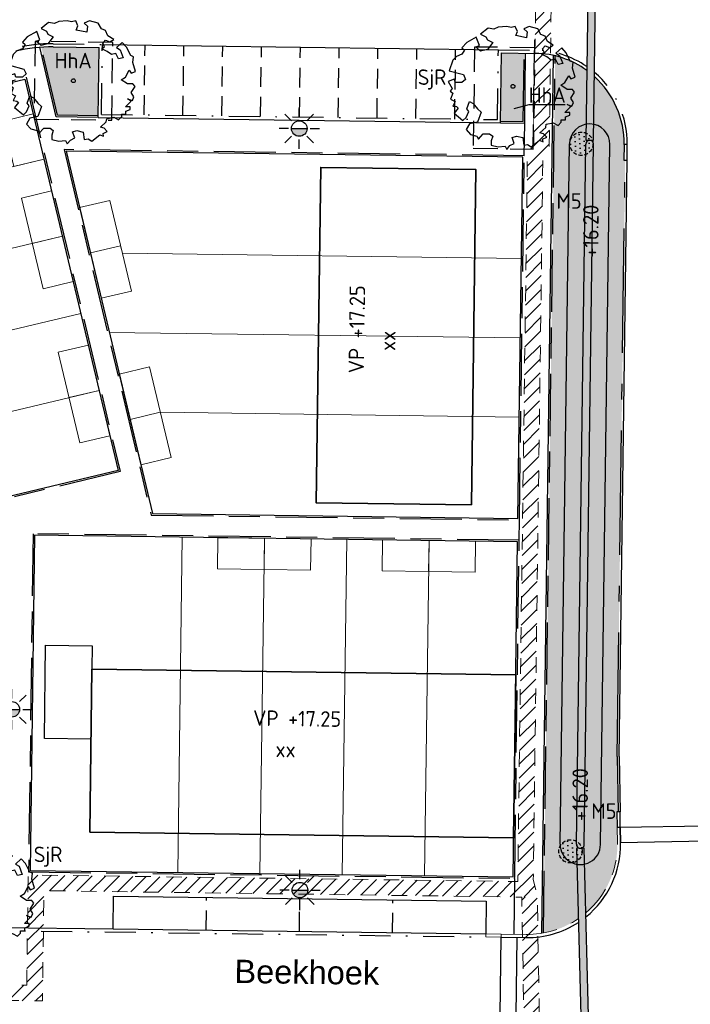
# Model space of a CAD drawing. Header units: metres. Extents: x 174282 to 175177, y 462028 to 462851.
# Tile 617 of 636: x 174561 to 174604, y 462524 to 462587. Entities that reach past the tile are written whole.
import ezdxf
from ezdxf.enums import TextEntityAlignment as Align

# ---------------------------------------------------------------- set-up
doc = ezdxf.new("R2010")
doc.units = ezdxf.units.M
for name, pattern in [('HIDDEN2', [4.762499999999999, 3.175, -1.5875]), ('HIDDENX2', [0.75, 0.5, -0.25]), ('NLCS-HIDDEN', [4, 2, -2]), ('RI-HWA', [7.4, 5, -2.4]), ('VH-GELEIDEBAND_50X200', [8, 4, -2, 0, -2]), ('VH-OPSLUITBAND', [10, 4, -2, 2, -2]), ('VH-OPSLUITBAND_100X200', [16, 8, -2, 4, -2]), ('VH-OPSLUITBAND_120X250', [26, 16, -4, 2, -4])]:
    doc.linetypes.add(name, pattern=pattern)
for name, color, linetype, lineweight in [('N-PV-KG-GRENS_PERCEEL-G', 1, 'Continuous', 20), ('N-PV-KG-GRENS_UITGEEFBAAR-GEBIED-G', 170, 'Continuous', 30), ('N-WE-GR-PLANTVAK-V', 86, 'Continuous', 25), ('N-WE-GR-SOORTNAAM-BOOM-T20', 90, 'Continuous', 25), ('N-WE-GR-SOORTNAAM-GRAS-T20', 90, 'Continuous', 25), ('N-WE-GR-SOORTNAAM-PLANTVAK-T20', 90, 'Continuous', 25), ('N-WE-GR-WORTELDOEK-G', 147, 'HIDDENX2', 25), ('N-WE-GW-GROEIPLAATSVERBETERING_BOMENGRANULAAT-LAVA-G', 97, 'HIDDEN2', 25), ('N-WE-IE-MEUBILAIR_WEGMEUBILAIR-LICHTMAST-PAALTOP-6.00-S', 5, 'Continuous', 25), ('N-WE-KL-TRACE_WENSTRACE-A', 1, 'Continuous', 20), ('N-WE-KL-TRACE_WENSTRACE-G', 7, 'NLCS-HIDDEN', 20), ('N-WE-OG-BEBOUWING_BERGING-G', 10, 'Continuous', 20), ('N-WE-OG-BEBOUWING_GARAGE-G', 142, 'Continuous', 25), ('N-WE-OG-BEBOUWING_WONINGBOUW-G', 7, 'Continuous', 35), ('N-WE-OG-BEBOUWING_WONINGBOUW_HUISNUMMER-T20', 7, 'Continuous', 25), ('N-WE-OG-BEBOUWING_WONINGBOUW_VLOERPEIL-T20', 7, 'Continuous', 25), ('N-WE-OG-STRAATNAAM-T30', 7, 'Continuous', 30), ('N-WE-VH-KANTOPSLUITING_ACHTERKANTBAND-G', 50, 'Continuous', 25), ('N-WE-VH-KANTOPSLUITING_EINDVERLOOPBAND_200X200-G', 141, 'Continuous', 25), ('N-WE-VH-KANTOPSLUITING_EINDVERLOOPBAND_50-200X200-G', 13, 'Continuous', 25), ('N-WE-VH-KANTOPSLUITING_GELEIDEBAND_50-200X200-G', 210, 'VH-GELEIDEBAND_50X200', 25), ('N-WE-VH-KANTOPSLUITING_OPSLUITBAND_100X200-G', 152, 'VH-OPSLUITBAND_100X200', 25), ('N-WE-VH-KANTOPSLUITING_OPSLUITBAND_120X250-G', 152, 'VH-OPSLUITBAND_120X250', 25), ('N-WE-VH-KANTOPSLUITING_OPSLUITBAND_200X200-G', 152, 'VH-OPSLUITBAND', 20), ('N-WE-VH-VERHARDING_BETONSTRAATSTEEN_MARKERINGSSTEEN-G', 50, 'HIDDEN2', 25), ('N-WE-VH-VERHARDING_DREMPEL_PREFAB_ELEMENT-G', 7, 'Continuous', 25), ('N-WE-WH-HWA_GOOT_ROOSTERGOOT-G', 150, 'Continuous', 25), ('N-WE-WH-NAP-T20', 50, 'Continuous', 20), ('N-WE-WH-WATERGANG_BODEM-G', 92, 'Continuous', 25), ('N-WE-WH-WATERGANG_BODEM-V', 163, 'Continuous', 25), ('N-WE-WH-WATERGANG_INSTEEK-G', 50, 'Continuous', 25), ('N-WE-WH-WATERGANG_TALUD-V', 95, 'Continuous', 25)]:
    doc.layers.add(name, color=color, linetype=linetype, lineweight=lineweight)
for name, color, linetype, lineweight, true_color in [('N-WE-GR-BOOM-2E-GROOTTE-S', 7, 'Continuous', 25, 0x00cc00), ('N-WE-GR-GRAS_BERM-NECTAR-ONDER-MAAIMES-V', 7, 'Continuous', 25, 0xc4ff8a), ('N-WE-RI-DRAINAGE_PUT_INSPECTIEPUT-S', 30, 'Continuous', 25, 0xff7f00), ('N-WE-VH-KANTOPSLUITING_VERLOOPBAND_50-200x200-200x200-G', 150, 'Continuous', 20, 0x007fff)]:
    doc.layers.add(name, color=color, linetype=linetype, lineweight=lineweight, true_color=true_color)
doc.layers.add('N-WE-VH-MATERIAALGRENS-G', color=7, linetype='Continuous')
doc.layers.add('N-WE-WH-HWA_GOOT_ROOSTERGOOT-V', color=141, linetype='Continuous')
doc.styles.add('NLCS-ISO-M500-T20', font='NLCS-ISO.ttf', dxfattribs={"height": 1})
doc.styles.add('NLCS-ISO-M500-T30', font='NLCS-ISO.ttf', dxfattribs={"height": 1.5})

# ---------------------------------------------------------------- blocks, each defined once
blk = doc.blocks.new('N-SRI-PUT_ITR_KUNSTSTOF-SO')
at = {"linetype": 'RI-HWA', "ltscale": 0.1}
h = blk.add_hatch(dxfattribs=at)
h.set_pattern_fill('DOTS', color=256, scale=0.375, style=0)
h.set_pattern_definition([(0, (-6.532213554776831, 1.699691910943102), (0.29765625, 0.5953124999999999), [0, -0.5953124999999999])])
edge = h.paths.add_edge_path()
edge.add_arc((-0.02086093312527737, 0.02086093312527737), 1.521066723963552, 270.7858175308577, 359.2141824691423)
edge.add_arc((0, 0), 1.50006273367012, 0, 180)
edge.add_arc((-5.684341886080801e-13, -5.684341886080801e-13), 1.500062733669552, 179.9999999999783, 270.0000000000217)
blk.add_circle((0, 0), 1.500062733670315, dxfattribs=at)
blk = doc.blocks.new('SGR-BOOM_2EGROOTTE')
at = {"linetype": 'Continuous', "flags": 128}
blk.add_lwpolyline([(2.215013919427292, 2.88988874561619), (2.077170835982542, 3.233869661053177), (1.803764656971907, 3.336936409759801), (1.596449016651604, 3.714527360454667), (1.04515926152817, 3.852310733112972), (0.702298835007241, 3.714467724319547), (0.9096030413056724, 3.508311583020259), (0.873772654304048, 3.129583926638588), (0.1869037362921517, 3.26735825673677), (0.288849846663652, 3.543005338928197), (0.1510090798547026, 3.85225109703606), (-0.1235061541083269, 3.783882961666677), (-0.3991509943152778, 3.85221440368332), (-0.948188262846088, 3.817442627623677), (-1.223819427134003, 3.680724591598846), (-1.602549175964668, 3.747928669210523), (-2.084334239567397, 3.370291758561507), (-1.740332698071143, 3.198879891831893), (-1.637233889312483, 2.991596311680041), (-1.293232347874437, 2.820184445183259), (-1.637192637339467, 2.373086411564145), (-2.084260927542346, 2.271092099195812), (-2.393534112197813, 2.544470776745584), (-2.15066278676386, 2.640900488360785), (-2.358840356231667, 3.165223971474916), (-2.97844772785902, 2.82007204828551), (-3.287679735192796, 2.47606131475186), (-3.11511524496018, 2.338252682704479), (-3.287652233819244, 2.06372138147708), (-3.632753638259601, 1.92587822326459), (-3.872522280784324, 1.686077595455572), (-4.113381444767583, 0.9969608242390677), (-3.185600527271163, 0.7561175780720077), (-3.047759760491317, 0.4468718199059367), (-3.287530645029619, 0.2406858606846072), (-3.69987057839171, 0.2406583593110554), (-3.778537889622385, 0.4561493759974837), (-4.181685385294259, 0.3089760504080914), (-3.906015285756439, -0.1380806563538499), (-4.043823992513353, -0.3095246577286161), (-3.872379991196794, -0.4473333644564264), (-4.010174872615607, -0.8260678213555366), (-3.721079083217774, -0.9705916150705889), (-3.872324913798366, -1.273133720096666), (-3.63253803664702, -1.306732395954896), (-3.524403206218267, -1.401613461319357), (-3.792288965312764, -1.729721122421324), (-3.219017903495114, -2.201975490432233), (-3.011741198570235, -1.99579169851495), (-2.840331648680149, -1.617054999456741), (-2.978163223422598, -1.445629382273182), (-2.806760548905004, -0.963807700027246), (-2.56472574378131, -1.101611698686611), (-2.28906251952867, -1.445583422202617), (-2.049264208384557, -1.650616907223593), (-2.289005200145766, -2.304998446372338), (-2.80666429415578, -2.406997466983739), (-3.011688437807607, -2.786856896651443), (-2.736027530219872, -3.09609346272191), (-2.324801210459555, -3.199151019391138), (-2.273251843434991, -3.30223256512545), (-2.221702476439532, -3.405314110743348), (-1.91134998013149, -3.061303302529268), (-1.499010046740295, -3.061275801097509), (-1.292830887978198, -3.199082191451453), (-1.394774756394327, -3.508343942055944), (-1.394756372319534, -3.783984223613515), (-0.9476743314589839, -3.888159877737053), (-0.5006016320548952, -3.852274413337), (-0.3986233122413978, -4.059558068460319), (-0.1913489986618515, -3.817518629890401), (0.08316167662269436, -3.680800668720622), (-0.04827893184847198, -3.289392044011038), (0.2209496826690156, -3.198981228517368), (0.6344170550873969, -3.303159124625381), (0.7027989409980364, -3.783844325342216), (0.9437016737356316, -3.747972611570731), (1.183495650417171, -3.888017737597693), (1.70001348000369, -3.474522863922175), (1.94204589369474, -3.576471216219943), (1.906178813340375, -3.405038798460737), (2.18180990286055, -3.267200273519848), (1.975626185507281, -3.061044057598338), (1.734716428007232, -2.991589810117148), (2.113418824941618, -2.648694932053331), (2.147019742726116, -2.442522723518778), (2.594087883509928, -2.338287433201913), (2.904474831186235, -2.510822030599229), (3.109510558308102, -2.304638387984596), (3.09551412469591, -2.161506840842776), (3.385141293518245, -2.16148752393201), (3.385127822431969, -1.959509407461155), (3.660761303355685, -1.857526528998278), (3.660749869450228, -1.686091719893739), (3.351494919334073, -1.686112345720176), (3.730194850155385, -1.306241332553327), (3.48928060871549, -1.169557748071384), (3.798542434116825, -1.272622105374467), (3.901611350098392, -1.03171010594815), (3.730158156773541, -0.7560812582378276), (3.969917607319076, -0.3784604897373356), (3.832086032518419, -0.2070348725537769), (3.489216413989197, -0.2070577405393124), (3.075737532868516, 0.06967545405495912), (3.351366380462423, 0.2411286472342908), (3.592241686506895, 0.68821980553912), (3.730075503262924, 0.483179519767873), (4.00346800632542, 0.5851622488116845), (3.831994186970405, 1.170046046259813), (3.86782457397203, 1.548773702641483), (3.694144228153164, 1.617111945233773), (3.418467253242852, 2.16725363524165), (3.143174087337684, 2.473426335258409), (2.769971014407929, 2.137863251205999), (3.007259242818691, 1.99579139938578), (3.213463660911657, 1.479259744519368), (2.904213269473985, 1.410889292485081), (2.731635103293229, 1.753747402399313), (2.455999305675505, 1.686499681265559), (2.18146576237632, 1.892651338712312), (1.837464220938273, 2.064063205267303), (2.008889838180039, 2.201894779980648), (1.905791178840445, 2.406937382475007), (2.077212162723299, 2.614239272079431), (2.352859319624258, 2.511172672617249), (2.593755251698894, 2.649008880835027)], close=True, dxfattribs=at)
at = {"linetype": 'Continuous'}
blk.add_circle((0, 0), 0.1231508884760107, dxfattribs=at)
blk = doc.blocks.new('lichtmast 5.00 m')
blk.add_hatch(color=256).paths.add_polyline_path([(-0.2500000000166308, 0, 1), (0.2500000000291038, 0)])
for p, q in [((0, 0.3499999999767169), (0, 0.6500000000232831)), ((-0.2474873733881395, 0.2474873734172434), (-0.4596194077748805, 0.4596194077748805)), ((0.2474873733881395, 0.247487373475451), (0.4596194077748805, 0.4596194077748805)), ((-0.3500000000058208, 0), (-0.6499999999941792, 0)), ((-0.2500000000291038, 0), (0.2500000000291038, 0)), ((0.3500000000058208, 0), (0.6499999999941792, 0)), ((-0.2474873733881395, -0.2474873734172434), (-0.4596194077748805, -0.4596194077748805)), ((0.2474873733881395, -0.247487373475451), (0.459619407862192, -0.4596194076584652)), ((0, -0.6500000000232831), (0, -0.3499999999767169))]:
    blk.add_line(p, q)
blk.add_circle((0, 0), 0.2500000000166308)

msp = doc.modelspace()

# ---------------------------------------------------------------- hatches: boundary and pattern name
at = {"layer": 'N-WE-GR-GRAS_BERM-NECTAR-ONDER-MAAIMES-V'}
h = msp.add_hatch(color=256, dxfattribs=at)
h.dxf.hatch_style = 1
edge = h.paths.add_edge_path()
edge.add_line((174596.4884357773, 462532.7902312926), (174596.5800797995, 462529.2826054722))
edge.add_arc((174593.306315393, 462534.0703467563), 5.79999999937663, 280.2518971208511, 304.3635614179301, ccw=False)
edge.add_line((174594.338576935, 462528.3629448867), (174595.0922512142, 462584.8445215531))
edge.add_arc((174593.7368865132, 462579.2051078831), 5.800000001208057, 54.1958488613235, 76.4859636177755, ccw=False)
edge.add_line((174597.129981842, 462583.9090322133), (174597.083618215, 462580.4361788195))
edge.add_arc((174597.3165662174, 462579.1572201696), 1.299999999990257, 100.322628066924, 179.2633441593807)
edge.add_line((174596.0166736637, 462579.1739338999), (174595.4150555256, 462534.0876920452))
edge.add_arc((174596.7149396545, 462534.0703467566), 1.29999984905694, 179.2355065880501, 259.9659285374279)
h = msp.add_hatch(color=256, dxfattribs=at)
h.dxf.hatch_style = 1
edge = h.paths.add_edge_path()
edge.add_line((174599.603025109, 462578.1267431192), (174599.5230322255, 462578.1278101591))
edge.add_line((174599.5230322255, 462578.1278101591), (174599.5363702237, 462579.1277212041))
edge.add_arc((174593.7368865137, 462579.2051078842), 5.799999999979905, 359.2355065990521, 407.9088177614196)
edge.add_line((174597.6246985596, 462583.5091661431), (174597.5835736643, 462580.4295043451))
edge.add_arc((174597.3165662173, 462579.1572201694), 1.300000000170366, -0.7366558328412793, 78.14764964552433, ccw=False)
edge.add_line((174598.6164587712, 462579.1405064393), (174598.0148237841, 462534.0530014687))
edge.add_arc((174596.7149396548, 462534.070346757), 1.299999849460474, 282.14158040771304, 359.2355066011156, ccw=False)
edge.add_line((174596.9883661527, 462532.7994267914), (174597.0704498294, 462529.6577180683))
edge.add_arc((174593.3063153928, 462534.0703467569), 5.800000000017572, 310.4653972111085, 360.9803663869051)
edge.add_line((174599.1054663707, 462534.1695835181), (174599.0883565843, 462535.1694371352))
edge.add_line((174599.0883565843, 462535.1694371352), (174599.0712467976, 462536.1692907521))
edge.add_line((174599.0712467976, 462536.1692907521), (174599.151235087, 462536.170659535))
edge.add_line((174599.151235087, 462536.170659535), (174599.090516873, 462539.7188818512))
edge.add_line((174599.090516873, 462539.7188818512), (174599.603025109, 462578.1267431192))
at = {"layer": 'N-WE-GR-PLANTVAK-V'}
h = msp.add_hatch(color=256, dxfattribs=at)
h.dxf.hatch_style = 1
h.paths.add_polyline_path([(174565.7343949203, 462585.3791542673), (174562.767402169, 462585.4187315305, 0.01942471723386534), (174562.0064880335, 462585.399319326), (174563.051728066, 462581.014547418), (174565.6757077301, 462580.9795456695)])
h = msp.add_hatch(color=256, dxfattribs=at)
h.dxf.hatch_style = 1
h.paths.add_polyline_path([(174593.0943383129, 462585.0141949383), (174591.6320909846, 462585.0337001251), (174591.5734037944, 462580.6340915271), (174593.035630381, 462580.6145797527)])
at = {"layer": 'N-WE-KL-TRACE_WENSTRACE-A'}
h = msp.add_hatch(dxfattribs=at)
h.set_pattern_fill('AKL-WENSTRACE', color=256, scale=5, pattern_type=2)
h.set_pattern_definition([(45, (7009.968226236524, -5333.280170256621), (-0.4419417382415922, 0.4419417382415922), [])])
edge = h.paths.add_edge_path()
edge.add_line((174561.1605458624, 462532.0989702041), (174561.0658023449, 462524.9997435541))
edge.add_line((174561.0658023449, 462524.9997435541), (174533.2316158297, 462525.3712118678))
edge.add_line((174533.2316158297, 462525.3712118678), (174531.9525033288, 462540.8590575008))
edge.add_arc((174457.7047188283, 462534.7270267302), 74.50057251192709, 4.721271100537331, 10.37402687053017)
edge.add_line((174530.9874455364, 462548.1425875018), (174544.1329476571, 462551.271554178))
edge.add_line((174544.1329476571, 462551.271554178), (174535.9280328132, 462585.6910932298))
edge.add_line((174535.9280328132, 462585.6910932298), (174534.9558274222, 462585.456952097))
edge.add_line((174534.9558274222, 462585.456952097), (174542.9514576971, 462551.9153598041))
edge.add_line((174542.9514576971, 462551.9153598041), (174532.1318001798, 462549.3400037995))
edge.add_line((174532.1318001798, 462549.3400037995), (174514.6897295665, 462547.8994954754))
edge.add_line((174514.6897295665, 462547.8994954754), (174503.1916710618, 462543.9082026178))
edge.add_line((174503.1916710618, 462543.9082026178), (174492.5572720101, 462565.7406922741))
edge.add_line((174492.5572720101, 462565.7406922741), (174491.6423641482, 462565.3354025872))
edge.add_line((174491.6423641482, 462565.3354025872), (174502.6812554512, 462542.672487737))
edge.add_line((174502.6812554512, 462542.672487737), (174514.898133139, 462546.9133025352))
edge.add_line((174514.898133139, 462546.9133025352), (174529.9727263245, 462548.1582852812))
edge.add_arc((174457.7283650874, 462534.6297139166), 73.50013587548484, 4.721245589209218, 10.606441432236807, ccw=False)
edge.add_line((174530.9791102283, 462540.6793676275), (174532.8609677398, 462517.8933197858))
edge.add_line((174532.8609677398, 462517.8933197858), (174519.7026749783, 462516.8066007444))
edge.add_line((174519.7026749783, 462516.8066007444), (174520.5656463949, 462509.8115966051))
edge.add_line((174520.5656463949, 462509.8115966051), (174521.5581221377, 462509.9340380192))
edge.add_line((174521.5581221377, 462509.9340380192), (174520.8226348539, 462515.8956915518))
edge.add_line((174520.8226348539, 462515.8956915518), (174533.9398826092, 462516.9790207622))
edge.add_line((174533.9398826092, 462516.9790207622), (174533.3294904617, 462524.369816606))
edge.add_line((174533.3294904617, 462524.369816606), (174562.0768783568, 462523.9861609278))
edge.add_line((174562.0768783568, 462523.9861609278), (174562.1716244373, 462531.0855834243))
edge.add_line((174562.1716244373, 462531.0855834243), (174592.9443543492, 462530.6751003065))
edge.add_line((174592.9443543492, 462530.6751003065), (174593.9421617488, 462530.8117859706))
edge.add_line((174593.9421617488, 462530.8117859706), (174593.6844746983, 462531.7996495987))
edge.add_line((174593.6844746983, 462531.7996495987), (174594.3033468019, 462578.1946979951))
edge.add_line((174594.3033468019, 462578.1946979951), (174594.7134778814, 462578.9431135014))
edge.add_line((174594.7134778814, 462578.9431135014), (174594.958302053, 462597.2904152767))
edge.add_line((174594.958302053, 462597.2904152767), (174594.5584503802, 462597.2957508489))
edge.add_line((174594.5584503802, 462597.2957508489), (174594.8775345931, 462621.2165697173))
edge.add_line((174594.8775345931, 462621.2165697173), (174600.3170870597, 462627.9729559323))
edge.add_arc((174655.7627324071, 462618.2020597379), 56.3000000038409, 160.1144639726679, 170.0056796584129, ccw=False)
edge.add_line((174602.8196748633, 462637.3520638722), (174601.8793008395, 462637.6922060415))
edge.add_arc((174655.762732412, 462618.2020597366), 57.30000000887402, 160.1144639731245, 169.7474836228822)
edge.add_line((174599.3776482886, 462628.4007012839), (174593.8822257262, 462621.5749196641))
edge.add_line((174593.8822257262, 462621.5749196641), (174593.5585394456, 462597.3090971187))
edge.add_line((174593.5585394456, 462597.3090971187), (174576.797482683, 462597.5326759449))
edge.add_line((174576.797482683, 462597.5326759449), (174576.761245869, 462594.8161070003))
edge.add_line((174576.761245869, 462594.8161070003), (174561.8637666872, 462595.0148272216))
edge.add_line((174561.8637666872, 462595.0148272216), (174561.8355865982, 462592.902247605))
edge.add_line((174561.8355865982, 462592.902247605), (174520.4699462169, 462583.0442731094))
edge.add_line((174520.4699462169, 462583.0442731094), (174513.374465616, 462612.8097460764))
edge.add_line((174513.374465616, 462612.8097460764), (174505.3179127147, 462610.8895252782))
edge.add_arc((174511.4138291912, 462585.3131868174), 26.29276110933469, 103.4058786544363, 117.4871049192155)
edge.add_line((174499.2784323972, 462608.6378825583), (174483.0795162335, 462600.2105934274))
edge.add_line((174483.0795162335, 462600.2105934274), (174483.5053150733, 462599.304880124))
edge.add_line((174483.5053150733, 462599.304880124), (174499.7399512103, 462607.7507521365))
edge.add_arc((174511.413878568, 462585.3130543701), 25.29290139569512, 103.4059164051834, 117.4871426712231, ccw=False)
edge.add_line((174505.5497610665, 462609.9167733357), (174512.6335959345, 462611.6051538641))
edge.add_line((174512.6335959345, 462611.6051538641), (174519.7290700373, 462581.8397081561))
edge.add_line((174519.7290700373, 462581.8397081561), (174562.8251084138, 462592.1100591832))
edge.add_line((174562.8251084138, 462592.1100591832), (174562.8503397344, 462594.0015781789))
edge.add_line((174562.8503397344, 462594.0015781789), (174577.7478189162, 462593.8028579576))
edge.add_line((174577.7478189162, 462593.8028579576), (174577.7840557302, 462596.5194269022))
edge.add_line((174577.7840557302, 462596.5194269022), (174593.9450484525, 462596.3038524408))
edge.add_line((174593.9450484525, 462596.3038524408), (174593.7168884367, 462579.2053746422))
edge.add_line((174593.7168884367, 462579.2053746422), (174593.3068688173, 462578.4571625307))
edge.add_line((174593.3068688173, 462578.4571625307), (174592.6826168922, 462531.6784914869))
edge.add_line((174592.6826168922, 462531.6784914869), (174561.1605458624, 462532.0989702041))
h = msp.add_hatch(dxfattribs=at)
h.set_pattern_fill('AKL-WENSTRACE', color=256, scale=5, pattern_type=2)
h.set_pattern_definition([(45, (7036.025870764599, -5459.313215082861), (-0.4419417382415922, 0.4419417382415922), [])])
edge = h.paths.add_edge_path()
edge.add_arc((174871.640041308, 462346.1759887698), 277.7267564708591, 167.4909955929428, 170.0783668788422)
edge.add_line((174598.0668715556, 462394.0285963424), (174597.8977231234, 462393.0405319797))
edge.add_arc((174837.8543264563, 462352.4704602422), 243.362080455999, 170.4036096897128, 170.6915752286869)
edge.add_line((174597.6968516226, 462391.8340155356), (174598.7008328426, 462391.7765815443))
edge.add_arc((174850.6854382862, 462350.1896270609), 255.3932578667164, 167.5467652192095, 170.6285132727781, ccw=False)
edge.add_line((174601.3009857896, 462405.263314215), (174631.1794015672, 462402.8880249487))
edge.add_line((174631.1794015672, 462402.8880249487), (174631.1794015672, 462418.5060067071))
edge.add_line((174631.1794015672, 462418.5060067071), (174648.2794015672, 462418.5060067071))
edge.add_line((174648.2794015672, 462418.5060067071), (174648.2794015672, 462426.8823444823))
edge.add_line((174648.2794015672, 462426.8823444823), (174677.4794015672, 462426.8823444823))
edge.add_line((174677.4794015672, 462426.8823444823), (174677.4794015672, 462440.7908352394))
edge.add_line((174677.4794015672, 462440.7908352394), (174695.6675709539, 462440.7908352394))
edge.add_line((174695.6675709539, 462440.7908352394), (174695.6675708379, 462428.3020516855))
edge.add_line((174695.6675708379, 462428.3020516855), (174696.6675708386, 462428.3819349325))
edge.add_line((174696.6675708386, 462428.3819349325), (174696.6675710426, 462450.3258998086))
edge.add_arc((174666.9675710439, 462450.3259000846), 29.69999999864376, 359.9999994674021, 370.5157417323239)
edge.add_line((174696.1687536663, 462455.7463182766), (174694.6737609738, 462463.8002272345))
edge.add_line((174694.6737609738, 462463.8002272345), (174693.7024938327, 462463.5534103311))
edge.add_line((174693.7024938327, 462463.5534103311), (174695.1855488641, 462455.5638126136))
edge.add_arc((174666.9675710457, 462450.3259000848), 28.69999999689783, -5.329113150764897e-07, 10.515741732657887, ccw=False)
edge.add_line((174695.6675710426, 462450.3258998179), (174695.6675709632, 462441.7908352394))
edge.add_line((174695.6675709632, 462441.7908352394), (174683.5675710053, 462441.7908352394))
edge.add_line((174683.5675710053, 462441.7908352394), (174683.5675710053, 462474.9004003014))
edge.add_line((174683.5675710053, 462474.9004003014), (174632.8224872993, 462474.9003244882))
edge.add_line((174632.8224872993, 462474.9003244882), (174610.4028021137, 462476.682655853))
edge.add_line((174610.4028021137, 462476.682655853), (174610.2317172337, 462475.6931018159))
edge.add_line((174610.2317172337, 462475.6931018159), (174632.7828014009, 462473.900324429))
edge.add_line((174632.7828014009, 462473.900324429), (174682.567570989, 462473.9003988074))
edge.add_line((174682.567570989, 462473.9003988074), (174682.5675710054, 462441.7908352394))
edge.add_line((174682.5675710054, 462441.7908352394), (174676.4794015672, 462441.7908352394))
edge.add_line((174676.4794015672, 462441.7908352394), (174676.4794015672, 462427.8823444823))
edge.add_line((174676.4794015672, 462427.8823444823), (174647.2794015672, 462427.8823444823))
edge.add_line((174647.2794015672, 462427.8823444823), (174647.2794015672, 462419.5060067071))
edge.add_line((174647.2794015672, 462419.5060067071), (174630.1794015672, 462419.5060067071))
edge.add_line((174630.1794015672, 462419.5060067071), (174630.1794015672, 462403.9706784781))
edge.add_line((174630.1794015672, 462403.9706784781), (174602.9529161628, 462406.1351432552))
edge.add_line((174602.9529161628, 462406.1351432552), (174605.0146463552, 462432.069345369))
edge.add_line((174605.0146463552, 462432.069345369), (174607.7423055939, 462444.6928849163))
edge.add_line((174607.7423055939, 462444.6928849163), (174610.2027191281, 462475.6420663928))
edge.add_line((174610.2027191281, 462475.6420663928), (174610.3906909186, 462476.6836186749))
edge.add_line((174610.3906909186, 462476.6836186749), (174610.0917890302, 462494.1507060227))
edge.add_line((174610.0917890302, 462494.1507060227), (174594.573118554, 462493.9402302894))
edge.add_line((174594.573118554, 462493.9402302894), (174593.9422332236, 462530.8076091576))
edge.add_line((174593.9422332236, 462530.8076091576), (174592.9444635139, 462530.6687209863))
edge.add_line((174592.9444635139, 462530.6687209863), (174593.5903141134, 462492.9268087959))
edge.add_line((174593.5903141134, 462492.9268087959), (174609.1089845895, 462493.1372845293))
edge.add_line((174609.1089845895, 462493.1372845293), (174609.3713832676, 462477.8033545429))
edge.add_line((174609.3713832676, 462477.8033545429), (174606.8246991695, 462445.7689882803))
edge.add_line((174606.8246991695, 462445.7689882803), (174581.0353072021, 462447.8192062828))
edge.add_line((174581.0353072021, 462447.8192062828), (174581.09273299, 462446.81148599))
edge.add_line((174581.09273299, 462446.81148599), (174606.7365046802, 462444.7728445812))
edge.add_line((174606.7365046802, 462444.7728445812), (174604.0577947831, 462432.3758413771))
edge.add_line((174604.0577947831, 462432.3758413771), (174601.9778609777, 462406.2126586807))
edge.add_line((174601.9778609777, 462406.2126586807), (174600.5059680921, 462406.3296719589))
at = {"layer": 'N-WE-WH-HWA_GOOT_ROOSTERGOOT-V'}
h = msp.add_hatch(color=256, dxfattribs=at)
h.dxf.hatch_style = 1
h.paths.add_polyline_path([(174597.2968622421, 462596.4091578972), (174597.0699393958, 462579.4105347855), (174597.5698948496, 462579.4038606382), (174597.7968176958, 462596.40248375)])
h = msp.add_hatch(color=256, dxfattribs=at)
h.dxf.hatch_style = 1
h.paths.add_polyline_path([(174596.46169188, 462533.8138396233), (174596.9819578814, 462513.9009373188), (174597.4817873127, 462513.9139963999), (174596.9615213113, 462533.8268987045)])
at = {"layer": 'N-WE-WH-WATERGANG_BODEM-V'}
h = msp.add_hatch(color=256, dxfattribs=at)
h.dxf.hatch_style = 1
edge = h.paths.add_edge_path()
edge.add_arc((174597.3165662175, 462579.1572201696), 0.2499999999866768, 359.263344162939, 539.2633441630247)
edge.add_line((174597.0665868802, 462579.1604343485), (174596.4649619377, 462534.0736823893))
edge.add_arc((174596.7149396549, 462534.0703467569), 0.2499999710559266, 179.2355065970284, 359.2355065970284)
edge.add_line((174596.964917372, 462534.0670111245), (174597.5665455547, 462579.1540059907))
at = {"layer": 'N-WE-WH-WATERGANG_TALUD-V'}
h = msp.add_hatch(color=256, dxfattribs=at)
h.dxf.hatch_style = 1
edge = h.paths.add_edge_path()
edge.add_arc((174597.3165662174, 462579.1572201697), 0.2499999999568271, 89.26334415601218, 179.2633441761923, ccw=False)
edge.add_line((174597.3197803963, 462579.4071995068), (174597.0699393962, 462579.4105347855))
edge.add_line((174597.0699393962, 462579.4105347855), (174597.083618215, 462580.4361788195))
edge.add_arc((174597.3165662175, 462579.1572201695), 1.300000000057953, 100.3226280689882, 179.2633441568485)
edge.add_line((174596.0166736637, 462579.1739338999), (174595.4150555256, 462534.0876920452))
edge.add_arc((174596.7149396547, 462534.0703467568), 1.29999984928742, 179.2355065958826, 259.9659285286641)
edge.add_line((174596.4884357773, 462532.7902312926), (174596.46169188, 462533.8138396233))
edge.add_line((174596.46169188, 462533.8138396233), (174596.7313256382, 462533.8208843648))
edge.add_arc((174596.7149396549, 462534.0703467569), 0.2499999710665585, 179.2355065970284, 273.75808526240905, ccw=False)
edge.add_line((174596.4649619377, 462534.0736823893), (174597.0665868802, 462579.1604343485))
h = msp.add_hatch(color=256, dxfattribs=at)
h.dxf.hatch_style = 1
edge = h.paths.add_edge_path()
edge.add_arc((174597.3165662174, 462579.1572201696), 1.300000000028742, 359.2633424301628, 438.1476496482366)
edge.add_line((174597.5835736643, 462580.4295043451), (174597.5698810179, 462579.4038608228))
edge.add_line((174597.5698810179, 462579.4038608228), (174597.3199032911, 462579.4071978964))
edge.add_arc((174597.3165662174, 462579.1572201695), 0.2500000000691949, -0.736655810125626, 89.23517632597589, ccw=False)
edge.add_line((174597.5665455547, 462579.1540059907), (174596.964917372, 462534.0670111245))
edge.add_arc((174596.7149396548, 462534.070346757), 0.2499999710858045, 273.7580852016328, 359.2355065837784, ccw=False)
edge.add_line((174596.7313256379, 462533.8208843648), (174596.9615213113, 462533.8268987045))
edge.add_line((174596.9615213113, 462533.8268987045), (174596.9883661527, 462532.7994267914))
edge.add_arc((174596.7149396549, 462534.0703467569), 1.299999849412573, 282.1415804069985, 359.2355066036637)
edge.add_line((174598.0148237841, 462534.0530014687), (174598.6164587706, 462579.1405064))

# ---------------------------------------------------------------- linework, layer by layer
at = {"layer": 'N-PV-KG-GRENS_PERCEEL-G'}
for points in [[(174539.3248159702, 462572.7353805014), (174562.184296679, 462578.1846136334)], [(174540.507415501, 462567.7743868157), (174563.3668962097, 462573.2236199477)], [(174565.1635211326, 462572.1555957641), (174567.1090088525, 462572.619360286), (174567.2261194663, 462572.1280823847), (174592.917736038, 462571.7853771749)], [(174541.6900150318, 462562.81339313), (174564.5494957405, 462568.262626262)], [(174566.3832435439, 462567.0388719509), (174592.8497122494, 462566.6858308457)], [(174542.8726145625, 462557.8523994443), (174565.7320952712, 462563.3016325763)], [(174567.7200765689, 462561.4308702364), (174569.6655642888, 462561.8946347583), (174592.7816884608, 462561.5862845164)], [(174570.7883022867, 462532.2704563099), (174571.0762118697, 462553.8444138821)], [(174576.087830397, 462532.1997328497), (174576.3757403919, 462553.7737212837)], [(174581.3873576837, 462532.1289476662), (174581.6752680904, 462553.7029669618)], [(174586.6868853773, 462532.0581929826), (174586.9747962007, 462553.6322435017)]]:
    msp.add_lwpolyline(points, dxfattribs=at)
at = {"layer": 'N-PV-KG-GRENS_UITGEEFBAAR-GEBIED-G'}
for points in [[(174560.9553206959, 462583.3401560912), (174566.9610712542, 462558.1460901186), (174544.1015905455, 462552.6968569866), (174538.0958399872, 462577.8909229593), (174560.9553206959, 462583.3401560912)], [(174592.3868001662, 462531.9826532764), (174592.6745780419, 462553.5565267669), (174561.5773445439, 462553.9713384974), (174561.2895641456, 462532.3972758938), (174592.3867974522, 462531.9824641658), (174592.3868001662, 462531.9826532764)]]:
    msp.add_lwpolyline(points, dxfattribs=at)
msp.add_lwpolyline([(174592.6945850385, 462555.0563933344), (174593.0049422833, 462578.314791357), (174563.6017989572, 462578.7070053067), (174569.1648018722, 462555.3702614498)], close=True, dxfattribs=at)
at = {"layer": 'N-WE-GR-SOORTNAAM-PLANTVAK-T20', "flags": 128}
msp.add_lwpolyline([(174595.7326565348, 462581.6846548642), (174593.3944320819, 462581.6846548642), (174592.4222902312, 462581.441721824)], dxfattribs=at)
at = {"layer": 'N-WE-GR-WORTELDOEK-G', "ltscale": 2, "const_width": 0.05, "flags": 128}
msp.add_lwpolyline([(174593.6824649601, 462579.8927713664), (174593.762521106, 462585.8922372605)], dxfattribs=at)
at = {"layer": 'N-WE-GW-GROEIPLAATSVERBETERING_BOMENGRANULAAT-LAVA-G', "ltscale": 0.5}
for points in [[(174561.5395543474, 462580.7731079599), (174566.5391095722, 462580.706417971), (174566.6057995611, 462585.7059731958), (174561.6062443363, 462585.7726631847)], [(174589.82190033, 462578.8946901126), (174593.6684691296, 462578.8433800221), (174593.7554152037, 462585.3597157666), (174589.908822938, 462585.41102617)]]:
    msp.add_lwpolyline(points, close=True, dxfattribs=at)
at = {"layer": 'N-WE-KL-TRACE_WENSTRACE-G', "ltscale": 0.5, "flags": 128}
msp.add_lwpolyline([(174602.8196748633, 462637.3520638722, 0.04318538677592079), (174600.3170870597, 462627.9729559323), (174594.8775345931, 462621.2165697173), (174594.5584503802, 462597.2957508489), (174594.958302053, 462597.2904152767), (174594.7134778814, 462578.9431135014), (174594.3033468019, 462578.1946979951), (174593.6844746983, 462531.7996495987), (174593.9421617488, 462530.8117859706), (174594.573118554, 462493.9402302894), (174610.0917890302, 462494.1507060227), (174610.3906909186, 462476.6836186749), (174632.8224872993, 462474.9003244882), (174683.5675710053, 462474.9004003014), (174683.5675710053, 462441.7908352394), (174695.6675709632, 462441.7908352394), (174695.6675710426, 462450.3258998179, 0.04591580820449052), (174695.1855488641, 462455.5638126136), (174693.7024938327, 462463.5534103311)], format="xyb", dxfattribs=at)
msp.add_lwpolyline([(174561.0658049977, 462524.9997435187), (174561.1605458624, 462532.0989702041), (174592.6826168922, 462531.6784914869), (174593.3068688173, 462578.4571625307), (174593.7168884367, 462579.2053746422), (174593.9450484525, 462596.3038524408), (174577.7840557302, 462596.5194269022), (174577.7478189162, 462593.8028579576), (174562.8503397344, 462594.0015781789), (174562.8251084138, 462592.1100591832), (174535.9259936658, 462585.6996474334), (174544.1329476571, 462551.271554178), (174530.9874455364, 462548.1425875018, -0.02466980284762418), (174531.9525033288, 462540.8590575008), (174533.2316158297, 462525.3712118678)], format="xyb", close=True, dxfattribs=at)
msp.add_lwpolyline([(174581.0353072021, 462447.8192062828), (174606.8246991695, 462445.7689882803), (174609.3713832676, 462477.8033545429), (174609.1089845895, 462493.1372845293), (174593.5903141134, 462492.9268087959), (174592.9443543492, 462530.6751003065), (174562.1716244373, 462531.0855834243), (174562.0768809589, 462523.9861608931), (174533.3294904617, 462524.369816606), (174533.9398826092, 462516.9790207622), (174520.8226348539, 462515.8956915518), (174521.5581221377, 462509.9340380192)], dxfattribs=at)
at = {"layer": 'N-WE-OG-BEBOUWING_BERGING-G'}
for p, q in [((174560.7257617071, 462575.6780870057), (174562.1170552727, 462569.8416238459)), ((174564.4678743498, 462575.073827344), (174565.8591679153, 462569.2373641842)), ((174563.0909607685, 462565.7560996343), (174564.482254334, 462559.9196364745)), ((174567.0244297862, 462564.3491018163), (174568.4157233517, 462558.5126386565))]:
    msp.add_line(p, q, dxfattribs=at)
for points in [[(174560.238808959, 462577.7208491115), (174562.184296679, 462578.1846136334), (174561.4886498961, 462581.1028452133), (174559.5431621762, 462580.6390806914), (174560.238808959, 462577.7208491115)], [(174562.671249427, 462576.1418515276), (174560.7257617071, 462575.6780870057)], [(174562.1170552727, 462569.8416238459), (174564.0625429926, 462570.3053883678), (174562.671249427, 462576.1418515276)], [(174566.4133620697, 462575.5375918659), (174564.4678743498, 462575.073827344)], [(174565.8591679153, 462569.2373641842), (174567.8046556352, 462569.7011287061), (174566.4133620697, 462575.5375918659)], [(174563.3668962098, 462573.2236199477), (174561.4214084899, 462572.7598554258)], [(174567.1090088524, 462572.619360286), (174565.1635211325, 462572.1555957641)], [(174565.0364484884, 462566.2198641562), (174563.0909607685, 462565.7560996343)], [(174564.482254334, 462559.9196364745), (174566.427742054, 462560.3834009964), (174565.0364484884, 462566.2198641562)], [(174568.9699175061, 462564.8128663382), (174567.0244297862, 462564.3491018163)], [(174568.4157233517, 462558.5126386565), (174570.3612110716, 462558.9764031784), (174568.9699175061, 462564.8128663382)], [(174563.7866075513, 462562.8378680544), (174565.7320952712, 462563.3016325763)], [(174569.6655642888, 462561.8946347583), (174567.7200765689, 462561.4308702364)], [(174576.3757403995, 462553.7737218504), (174576.3490645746, 462551.7738991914), (174573.3493314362, 462551.8139129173), (174573.3760072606, 462553.8137355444), (174579.3754735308, 462553.7337075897)], [(174579.3754735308, 462553.7337075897), (174579.348797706, 462551.7338849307), (174576.3490645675, 462551.7738986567), (174576.3757403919, 462553.7737212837)]]:
    msp.add_lwpolyline(points, dxfattribs=at)
for points in [[(174586.9481387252, 462551.6337964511), (174583.9484055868, 462551.6738101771), (174583.9750814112, 462553.6736328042), (174586.9748145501, 462553.6336191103)], [(174589.9478718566, 462551.5937821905), (174586.9481387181, 462551.6337959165), (174586.9748145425, 462553.6336185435), (174589.9745476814, 462553.5936048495)]]:
    msp.add_lwpolyline(points, close=True, dxfattribs=at)
at = {"layer": 'N-WE-OG-BEBOUWING_GARAGE-G'}
msp.add_lwpolyline([(174562.2029711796, 462540.886226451), (174562.2830354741, 462546.8856922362), (174565.2827320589, 462546.8456605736), (174565.2027040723, 462540.8461943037), (174562.2029711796, 462540.886226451)], dxfattribs=at)
at = {"layer": 'N-WE-OG-BEBOUWING_WONINGBOUW-G'}
for points in [[(174589.7059057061, 462555.9268079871), (174579.7067952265, 462556.0601856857), (174579.9948959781, 462577.6582642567), (174589.9941370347, 462577.5248216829), (174589.7059057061, 462555.9268079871)], [(174565.1226712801, 462534.8463677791), (174592.4202428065, 462534.4822404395), (174592.5602917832, 462544.9813064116), (174565.2627202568, 462545.345433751), (174565.1226712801, 462534.8463677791)]]:
    msp.add_lwpolyline(points, dxfattribs=at)
at = {"layer": 'N-WE-VH-KANTOPSLUITING_ACHTERKANTBAND-G'}
for p, q in [((174562.972514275, 462580.9155951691), (174561.9053646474, 462585.3922776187)), ((174562.7674021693, 462585.4187315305), (174565.7343949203, 462585.3791542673)), ((174565.6743739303, 462580.879554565), (174565.7343949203, 462585.3791542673)), ((174591.5720699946, 462580.5341004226), (174591.6320909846, 462585.0337001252)), ((174591.6320909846, 462585.0337001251), (174593.8142469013, 462585.0045919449)), ((174593.1342872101, 462580.5132543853), (174593.1943294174, 462585.0128611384)), ((174594.2383382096, 462528.3457215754), (174594.9925496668, 462584.867555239)), ((174565.6743739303, 462580.879554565), (174562.972514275, 462580.9155951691)), ((174565.6743739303, 462580.879554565), (174591.5720699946, 462580.5341004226)), ((174591.5720699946, 462580.5341004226), (174593.1342872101, 462580.5132543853)), ((174599.2105305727, 462539.7191079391), (174599.7230144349, 462578.1251425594)), ((174599.2105305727, 462539.7191079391), (174599.2712175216, 462536.1727127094)), ((174599.2883273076, 462535.1728590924), (174599.3054370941, 462534.1730054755))]:
    msp.add_line(p, q, dxfattribs=at)
for points in [[(174560.9553206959, 462583.3401560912), (174566.9610712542, 462558.1460901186), (174544.1015905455, 462552.6968569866), (174538.0958399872, 462577.8909229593)], [(174592.6945850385, 462555.0563933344), (174593.0049422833, 462578.314791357), (174563.6017989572, 462578.7070053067), (174569.1648018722, 462555.3702614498)]]:
    msp.add_lwpolyline(points, close=True, dxfattribs=at)
at = {"layer": 'N-WE-VH-KANTOPSLUITING_ACHTERKANTBAND-G', "ltscale": 0.5}
msp.add_lwpolyline([(174592.3868001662, 462531.9826532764), (174592.6745780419, 462553.5565267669), (174561.5773445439, 462553.9713384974), (174561.2895641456, 462532.3972758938), (174592.3867974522, 462531.9824641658)], close=True, dxfattribs=at)
at = {"layer": 'N-WE-VH-KANTOPSLUITING_ACHTERKANTBAND-G'}
for points in [[(174557.8899670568, 462528.7422539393), (174559.339844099, 462528.7229148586), (174566.6234466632, 462528.6259180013), (174590.6225622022, 462528.3056019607)], [(174591.6198052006, 462528.0922611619), (174593.2262474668, 462528.0708508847)]]:
    msp.add_lwpolyline(points, dxfattribs=at)
for centre, radius, start, end in [((174562.6366897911, 462575.61960329), 9.8, 89.23576635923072, 103.407913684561), ((174593.7368865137, 462579.2051078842), 5.8, 54.19572612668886, 89.23576635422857), ((174593.7368865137, 462579.2051078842), 5.8, 359.2355065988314, 47.90881776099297), ((174593.3063153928, 462534.0703467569), 6, 308.9368569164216, 0.9803663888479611), ((174593.3063153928, 462534.0703467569), 6, 269.2353887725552, 303.1379567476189)]:
    msp.add_arc(centre, radius, start, end, dxfattribs=at)
at = {"layer": 'N-WE-VH-KANTOPSLUITING_EINDVERLOOPBAND_200X200-G'}
msp.add_lwpolyline([(174599.2883273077, 462535.1728590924), (174599.2712175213, 462536.1727127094), (174599.0712467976, 462536.1692907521), (174599.0883565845, 462535.1694371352)], close=True, dxfattribs=at)
at = {"layer": 'N-WE-VH-KANTOPSLUITING_EINDVERLOOPBAND_50-200X200-G'}
msp.add_lwpolyline([(174599.5363702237, 462579.1277212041), (174599.5230322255, 462578.1278101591), (174599.7230144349, 462578.1251425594), (174599.7363524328, 462579.1250536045)], close=True, dxfattribs=at)
at = {"layer": 'N-WE-VH-KANTOPSLUITING_GELEIDEBAND_50-200X200-G', "ltscale": 0.5}
for p, q in [((174562.7700697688, 462585.6187137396), (174565.9370447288, 462585.5764688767)), ((174565.8770237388, 462581.0768691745), (174565.9370447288, 462585.5764688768)), ((174591.3747553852, 462580.7367502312), (174591.4347763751, 462585.2363499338)), ((174591.4347763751, 462585.2363499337), (174593.8169145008, 462585.2045741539)), ((174565.8770237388, 462581.0768691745), (174591.3747553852, 462580.7367502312))]:
    msp.add_line(p, q, dxfattribs=at)
msp.add_lwpolyline([(174557.8873025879, 462528.542518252), (174590.6198946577, 462528.1056367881)], dxfattribs=at)
for centre, radius, start, end in [((174562.6366897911, 462575.61960329), 10, 89.23576635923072, 103.407913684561), ((174593.7368865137, 462579.2051078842), 6, 55.5243027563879, 89.23576635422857), ((174593.7368865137, 462579.2051078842), 6, 359.2355065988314, 49.56735239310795)]:
    msp.add_arc(centre, radius, start, end, dxfattribs=at)
at = {"layer": 'N-WE-VH-KANTOPSLUITING_OPSLUITBAND_100X200-G', "ltscale": 0.5}
for p, q in [((174563.051728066, 462581.014547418), (174562.0064880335, 462585.399319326)), ((174593.035630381, 462580.6145797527), (174593.0943383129, 462585.0141949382)), ((174594.338576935, 462528.3629448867), (174595.0922512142, 462584.8445215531)), ((174565.6757077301, 462580.9795456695), (174563.051728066, 462581.014547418)), ((174591.5734042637, 462580.6340915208), (174593.035630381, 462580.6145797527))]:
    msp.add_line(p, q, dxfattribs=at)
for points in [[(174561.0294068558, 462583.4606187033), (174567.0815338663, 462558.0720039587), (174544.0275043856, 462552.5763943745), (174537.9753773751, 462577.9650091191)], [(174592.7932418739, 462554.9550684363), (174593.1062676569, 462578.4134486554), (174563.4747529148, 462578.8087088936), (174569.0855880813, 462555.2713092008)], [(174592.4867905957, 462531.981268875), (174592.7759029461, 462553.6551840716), (174561.4786872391, 462554.0726634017), (174561.1882392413, 462532.2986185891), (174592.485353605, 462531.8811406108)]]:
    msp.add_lwpolyline(points, close=True, dxfattribs=at)
at = {"layer": 'N-WE-VH-KANTOPSLUITING_OPSLUITBAND_120X250-G', "ltscale": 0.5}
for q in [(174599.603025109, 462578.1267431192), (174599.151235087, 462536.170659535)]:
    msp.add_line((174599.090516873, 462539.7188818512), q, dxfattribs=at)
at = {"layer": 'N-WE-VH-KANTOPSLUITING_OPSLUITBAND_200X200-G', "ltscale": 0.5}
msp.add_line((174599.0883565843, 462535.1694371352), (174599.1054663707, 462534.1695835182), dxfattribs=at)
msp.add_lwpolyline([(174591.6224732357, 462528.2922631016), (174593.2289162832, 462528.2708330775)], dxfattribs=at)
for start, end in [(310.4653972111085, 0.9803663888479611), (269.2353887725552, 304.3635614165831)]:
    msp.add_arc((174593.3063153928, 462534.0703467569), 5.8, start, end, dxfattribs=at)
at = {"layer": 'N-WE-VH-KANTOPSLUITING_VERLOOPBAND_50-200x200-200x200-G'}
msp.add_lwpolyline([(174591.6224732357, 462528.2922631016), (174590.6225622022, 462528.3056019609), (174590.6198944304, 462528.1056197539), (174591.6198054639, 462528.0922808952)], close=True, dxfattribs=at)
at = {"layer": 'N-WE-VH-MATERIAALGRENS-G'}
msp.add_line((174565.9370447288, 462585.5764688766), (174591.4347763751, 462585.2363499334), dxfattribs=at)
at = {"layer": 'N-WE-VH-MATERIAALGRENS-G', "flags": 128}
for points in [[(174593.1062676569, 462578.4134486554), (174593.1342872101, 462580.5132543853)], [(174592.7760224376, 462553.6551824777), (174592.7932418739, 462554.9550684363)], [(174592.4830528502, 462531.881171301), (174592.4350351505, 462528.2814234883)]]:
    msp.add_lwpolyline(points, dxfattribs=at)
at = {"layer": 'N-WE-VH-MATERIAALGRENS-G'}
msp.add_lwpolyline([(174566.6234466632, 462528.6259180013), (174566.6514692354, 462530.7257310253), (174590.649332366, 462530.4054730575), (174590.6213097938, 462528.3056600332)], dxfattribs=at)
at = {"layer": 'N-WE-VH-VERHARDING_BETONSTRAATSTEEN_MARKERINGSSTEEN-G', "ltscale": 0.4}
for p, q in [((174568.6267791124, 462581.0401896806), (174568.6868001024, 462585.539789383)), ((174571.1265567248, 462581.0068446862), (174571.1865777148, 462585.5064443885)), ((174573.6263343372, 462580.9734996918), (174573.6863553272, 462585.4730993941)), ((174576.1261119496, 462580.9401546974), (174576.1861329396, 462585.4397543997)), ((174578.625889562, 462580.906809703), (174578.685910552, 462585.4064094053)), ((174581.1256671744, 462580.8734647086), (174581.1856881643, 462585.3730644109)), ((174583.6254447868, 462580.8401197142), (174583.6854657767, 462585.3397194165)), ((174586.1252223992, 462580.8067747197), (174586.1852433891, 462585.306374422)), ((174588.6250000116, 462580.7734297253), (174588.6850210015, 462585.2730294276)), ((174572.6229124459, 462528.5458535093), (174572.6509350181, 462530.6456665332)), ((174578.6223782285, 462528.4657890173), (174578.6504008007, 462530.5656020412)), ((174584.6218440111, 462528.3857245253), (174584.6498665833, 462530.4855375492))]:
    msp.add_line(p, q, dxfattribs=at)
at = {"layer": 'N-WE-VH-VERHARDING_DREMPEL_PREFAB_ELEMENT-G', "flags": 128}
for points in [[(174599.3054370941, 462534.1730054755), (174599.2883273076, 462535.1728590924), (174604.7875222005, 462535.266962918), (174604.804631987, 462534.2671093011)], [(174591.5530851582, 462523.0927340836), (174591.6198052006, 462528.0922611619), (174592.6197161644, 462528.0789170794), (174592.552996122, 462523.0793900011)]]:
    msp.add_lwpolyline(points, close=True, dxfattribs=at)
at = {"layer": 'N-WE-WH-HWA_GOOT_ROOSTERGOOT-G', "flags": 128}
for points in [[(174597.5698810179, 462579.4038608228), (174597.7968176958, 462596.40248375), (174597.2968622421, 462596.4091578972), (174597.0699255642, 462579.4105349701)], [(174597.4817873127, 462513.9139963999), (174596.9615213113, 462533.8268987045), (174596.46169188, 462533.8138396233), (174596.9819578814, 462513.9009373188)]]:
    msp.add_lwpolyline(points, close=True, dxfattribs=at)
at = {"layer": 'N-WE-WH-WATERGANG_BODEM-G'}
for p, q in [((174596.4649619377, 462534.0736823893), (174597.0665869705, 462579.1604413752)), ((174596.9649205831, 462534.0672517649), (174597.5665456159, 462579.1540107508))]:
    msp.add_line(p, q, dxfattribs=at)
for centre, radius, start, end in [((174597.3165662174, 462579.1572201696), 0.2500000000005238, 359.263344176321, 179.2633441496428), ((174596.7149396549, 462534.0703467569), 0.2499999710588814, 179.2355066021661, 359.2355066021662)]:
    msp.add_arc(centre, radius, start, end, dxfattribs=at)
at = {"layer": 'N-WE-WH-WATERGANG_INSTEEK-G'}
for p, q in [((174595.4150487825, 462534.0871867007), (174596.0166738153, 462579.1739456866)), ((174598.0148337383, 462534.0537474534), (174598.6164587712, 462579.1405064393))]:
    msp.add_line(p, q, dxfattribs=at)
for centre, radius, start, end in [((174597.3165662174, 462579.1572201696), 1.300000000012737, 359.2633441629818, 179.2633441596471), ((174596.7149396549, 462534.0703467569), 1.29999984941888, 179.2355066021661, 359.2683878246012)]:
    msp.add_arc(centre, radius, start, end, dxfattribs=at)

# ---------------------------------------------------------------- block references
at = {"layer": 'N-WE-GR-BOOM-2E-GROOTTE-S'}
for p in [(174564.0726769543, 462583.2395405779), (174592.375255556, 462582.8779035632), (174557.5646264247, 462530.6596282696)]:
    msp.add_blockref('SGR-BOOM_2EGROOTTE', p, dxfattribs=at)
at = {"layer": 'N-WE-IE-MEUBILAIR_WEGMEUBILAIR-LICHTMAST-PAALTOP-6.00-S', "xscale": 2, "yscale": 2, "zscale": 2}
for p in [(174578.6159628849, 462580.1626354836), (174560.1064043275, 462542.7641652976), (174578.6578454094, 462531.1234482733)]:
    msp.add_blockref('lichtmast 5.00 m', p, dxfattribs=at)
at = {"layer": 'N-WE-RI-DRAINAGE_PUT_INSPECTIEPUT-S', "rotation": 273.1622573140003}
for p, xscale, yscale, zscale in [((174596.7835469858, 462579.1822428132), 0.4999999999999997, 0.4999999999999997, 0.4999999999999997), ((174596.0798827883, 462533.6204761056), 0.4999999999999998, 0.4999999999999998, 0.4999999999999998)]:
    msp.add_blockref('N-SRI-PUT_ITR_KUNSTSTOF-SO', p, dxfattribs=dict(at, xscale=xscale, yscale=yscale, zscale=zscale))

# ---------------------------------------------------------------- texts
at = {"layer": 'N-WE-GR-SOORTNAAM-BOOM-T20', "style": 'NLCS-ISO-M500-T20'}
for p in [(174586.2435942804, 462582.9707515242), (174561.5207750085, 462532.9250494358)]:
    msp.add_text('SjR', height=1, rotation=5.89303919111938e-06, dxfattribs=at).set_placement(p)
at = {"layer": 'N-WE-GR-SOORTNAAM-GRAS-T20', "style": 'NLCS-ISO-M500-T20'}
for p in [(174595.1721372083, 462574.9966070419), (174597.4185239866, 462535.7115987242)]:
    msp.add_text('M5', height=1, dxfattribs=at).set_placement(p)
at = {"layer": 'N-WE-GR-SOORTNAAM-PLANTVAK-T20', "style": 'NLCS-ISO-M500-T20'}
for p in [(174562.8650826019, 462584.0393781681), (174593.3944320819, 462581.8146548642)]:
    msp.add_text('HhA', height=1, rotation=5.89303919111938e-06, dxfattribs=at).set_placement(p)
at = {"layer": 'N-WE-OG-BEBOUWING_WONINGBOUW_HUISNUMMER-T20', "style": 'NLCS-ISO-M500-T20'}
for rotation, p in [(89.23847781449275, (174584.8136691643, 462566.4843503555)), (359.2381310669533, (174577.7292469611, 462539.6785704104))]:
    msp.add_text('xx', height=0.9999999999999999, rotation=rotation, dxfattribs=at).set_placement(p, align=Align.CENTER)
at = {"layer": 'N-WE-OG-BEBOUWING_WONINGBOUW_VLOERPEIL-T20', "style": 'NLCS-ISO-M500-T20'}
for rotation, p in [(89.23847781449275, (174582.8234244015, 462567.2290108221)), (359.2381310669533, (174578.4739194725, 462541.6688106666))]:
    msp.add_text('VP +17.25', height=0.9999999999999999, rotation=rotation, dxfattribs=at).set_placement(p, align=Align.CENTER)
at = {"layer": 'N-WE-OG-STRAATNAAM-T30', "insert": (174574.4328253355, 462525.1256362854), "char_height": 1.5, "width": 11.32467540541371, "attachment_point": 7, "rotation": 359.24, "style": 'NLCS-ISO-M500-T30'}
msp.add_mtext('{\\fArial|b0|i0|c0|p34;Beekhoek}', dxfattribs=at)
at = {"layer": 'N-WE-WH-NAP-T20', "style": 'NLCS-ISO-M500-T20'}
for p in [(174597.3882527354, 462573.5570624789), (174596.7037028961, 462537.2746894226)]:
    msp.add_text('+16.20', height=0.9999999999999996, rotation=89.80302892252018, dxfattribs=at).set_placement(p, align=Align.MIDDLE_CENTER)

doc.saveas('drawing.dxf')
